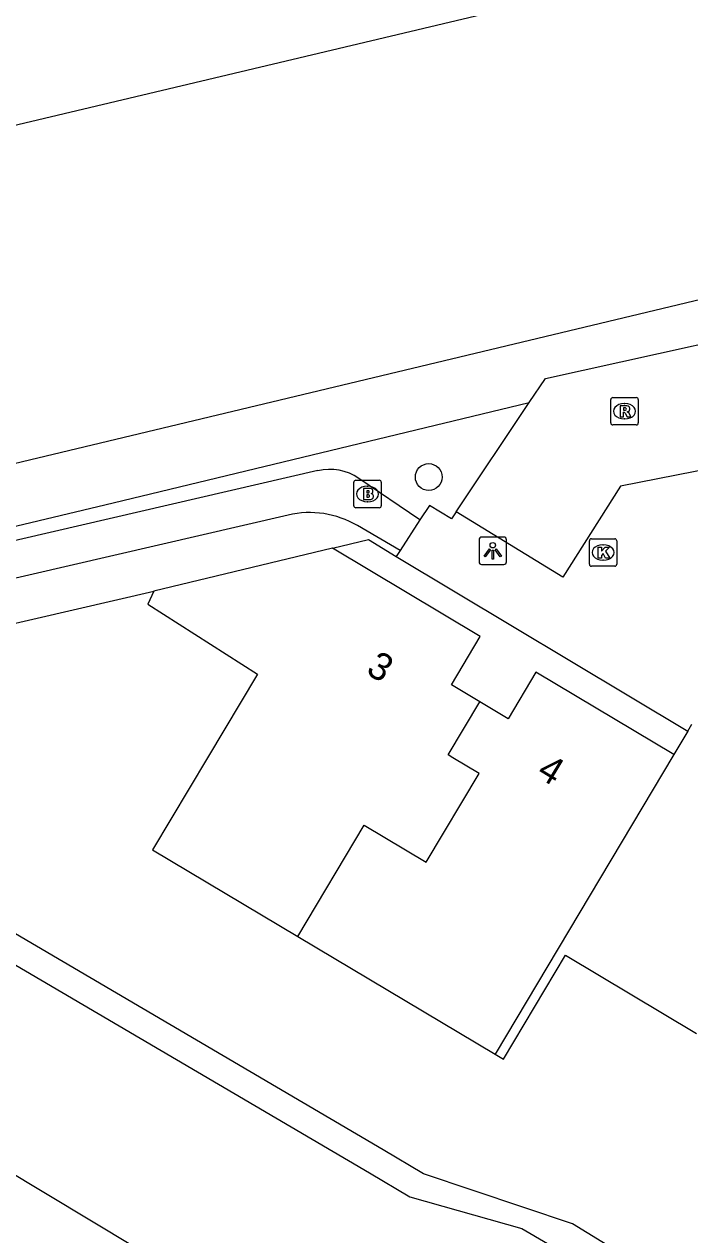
# Model space of a CAD drawing. Extents: x 158461 to 159795, y 387220 to 388672.
# Drawn here: x 159203.01 to 159227.26, y 388232.62 to 388276.72 of the extents above; entities that cross this region are included whole.
import ezdxf

# ---------------------------------------------------------------- set-up
doc = ezdxf.new("R2010")
doc.units = 0
for name, color, linetype in [('IMGEO_Boom', 7, 'Continuous'), ('IMGEO_Brandkraan', 7, 'Continuous'), ('IMGEO_Groenvoorziening', 7, 'Continuous'), ('IMGEO_Haag', 7, 'Continuous'), ('IMGEO_Kolk', 7, 'Continuous'), ('IMGEO_Lichtpunt', 7, 'Continuous'), ('IMGEO_Meer_plas_ven_vijver', 7, 'Continuous'), ('IMGEO_Pand', 7, 'Continuous'), ('IMGEO_Pand_nummerreeks', 7, 'Continuous'), ('IMGEO_Parkeervlak_open', 7, 'Continuous'), ('IMGEO_Rijbaan_lokaal_open', 7, 'Continuous'), ('IMGEO_Rioolput', 7, 'Continuous'), ('IMGEO_Voetpad_open', 7, 'Continuous')]:
    doc.layers.add(name, color=color, linetype=linetype)

msp = doc.modelspace()

# ---------------------------------------------------------------- linework, layer by layer
at = {"layer": 'IMGEO_Boom'}
msp.add_circle((159217.747, 388260.225), 0.489, dxfattribs=at)
at = {"layer": 'IMGEO_Brandkraan'}
for p, q in [((159215.016, 388259.181), (159215.016, 388260.033)), ((159215.091, 388260.107), (159215.943, 388260.107)), ((159215.504, 388259.887), (159215.529, 388259.887)), ((159216.017, 388260.033), (159216.017, 388259.181)), ((159215.943, 388259.107), (159215.091, 388259.107)), ((159215.527, 388259.327), (159215.502, 388259.327))]:
    msp.add_line(p, q, dxfattribs=at)
for points in [[(159215.016, 388259.181), (159215.016, 388260.033)], [(159215.091, 388260.107), (159215.943, 388260.107)], [(159215.364, 388259.807), (159215.364, 388259.407), (159215.577, 388259.407)], [(159215.595, 388259.807), (159215.364, 388259.807)], [(159216.017, 388260.033), (159216.017, 388259.181)], [(159215.543, 388259.726), (159215.489, 388259.726), (159215.489, 388259.65)], [(159215.489, 388259.65), (159215.542, 388259.65)], [(159215.551, 388259.574), (159215.489, 388259.574), (159215.489, 388259.493)], [(159215.489, 388259.493), (159215.551, 388259.493)], [(159215.943, 388259.107), (159215.091, 388259.107)]]:
    msp.add_lwpolyline(points, dxfattribs=at)
for centre, radius, start, end in [((159215.093, 388260.031), 0.0765, 91.552, 178.448), ((159215.093, 388260.031), 0.0765, 91.552, 178.448), ((159215.599, 388259.662), 0.145, 59.4692, 91.5367), ((159215.624, 388259.709), 0.0922, 285.5137, 58.1501), ((159215.941, 388260.031), 0.0765, 1.552, 88.448), ((159215.941, 388260.031), 0.0765, 1.552, 88.448), ((159215.544, 388259.688), 0.0379, 267.8285, 90.9355), ((159215.552, 388259.533), 0.0404, 269.8759, 90.5077), ((159215.583, 388259.658), 0.251, 268.6676, 293.5347), ((159215.629, 388259.517), 0.105, 301.3115, 78.989), ((159215.093, 388259.183), 0.0765, 181.552, 268.448), ((159215.093, 388259.183), 0.0765, 181.552, 268.448), ((159215.941, 388259.183), 0.0765, 271.552, 358.448), ((159215.941, 388259.183), 0.0765, 271.552, 358.448)]:
    msp.add_arc(centre, radius, start, end, dxfattribs=at)
for centre, major_axis, ratio, start_param, end_param in [((159215.503, 388259.607), (-0.387, 0.002), 0.722429, 4.712389, 7.853982), ((159215.528, 388259.607), (-0.39, 0.002), 0.717154, 1.570796, 4.712389)]:
    msp.add_ellipse(centre, major_axis=major_axis, ratio=ratio, start_param=start_param, end_param=end_param, dxfattribs=at)
at = {"layer": 'IMGEO_Groenvoorziening'}
msp.add_lwpolyline([(159182.602, 388253.259), (159191.845, 388255.847), (159206.244, 388259.282), (159221.41, 388262.938)], dxfattribs=at)
at = {"layer": 'IMGEO_Haag'}
for points in [[(159214.24, 388257.63), (159215.549, 388257.945), (159216.565, 388257.335)], [(159176.437, 388243.633), (159180.313, 388249.804), (159182.901, 388250.325), (159207.729, 388256.065)]]:
    msp.add_lwpolyline(points, dxfattribs=at)
at = {"layer": 'IMGEO_Kolk'}
for p, q in [((159223.597, 388257.048), (159223.597, 388257.9)), ((159223.672, 388257.974), (159224.524, 388257.974)), ((159224.085, 388257.754), (159224.11, 388257.754)), ((159224.598, 388257.9), (159224.598, 388257.048)), ((159224.108, 388257.194), (159224.083, 388257.194)), ((159224.524, 388256.974), (159223.672, 388256.974))]:
    msp.add_line(p, q, dxfattribs=at)
for points in [[(159223.597, 388257.048), (159223.597, 388257.9)], [(159223.672, 388257.974), (159224.524, 388257.974)], [(159223.918, 388257.674), (159224.041, 388257.674), (159224.041, 388257.523), (159224.171, 388257.674), (159224.335, 388257.674), (159224.189, 388257.523), (159224.342, 388257.274), (159224.19, 388257.274), (159224.105, 388257.438), (159224.041, 388257.371), (159224.041, 388257.274), (159223.918, 388257.274), (159223.918, 388257.674)], [(159224.598, 388257.9), (159224.598, 388257.048)], [(159224.524, 388256.974), (159223.672, 388256.974)]]:
    msp.add_lwpolyline(points, dxfattribs=at)
for centre, start, end in [((159223.674, 388257.898), 91.552, 178.448), ((159223.674, 388257.898), 91.552, 178.448), ((159224.522, 388257.898), 1.552, 88.448), ((159224.522, 388257.898), 1.552, 88.448), ((159223.674, 388257.05), 181.552, 268.448), ((159223.674, 388257.05), 181.552, 268.448), ((159224.522, 388257.05), 271.552, 358.448), ((159224.522, 388257.05), 271.552, 358.448)]:
    msp.add_arc(centre, 0.0765, start, end, dxfattribs=at)
for centre, major_axis, ratio, start_param, end_param in [((159224.084, 388257.474), (-0.387, 0.002), 0.722429, 4.712389, 7.853982), ((159224.109, 388257.474), (-0.39, 0.002), 0.717154, 1.570796, 4.712389)]:
    msp.add_ellipse(centre, major_axis=major_axis, ratio=ratio, start_param=start_param, end_param=end_param, dxfattribs=at)
at = {"layer": 'IMGEO_Lichtpunt'}
for p, q in [((159220.482, 388258.037), (159219.674, 388258.037)), ((159220.482, 388258.037), (159219.674, 388258.037)), ((159219.58, 388257.942), (159219.58, 388257.135)), ((159219.58, 388257.942), (159219.58, 388257.135)), ((159220.576, 388257.135), (159220.576, 388257.942)), ((159220.576, 388257.135), (159220.576, 388257.942)), ((159219.674, 388257.041), (159220.482, 388257.041)), ((159219.674, 388257.041), (159220.482, 388257.041))]:
    msp.add_line(p, q, dxfattribs=at)
for points in [[(159219.954, 388257.606), (159219.993, 388257.578), (159219.805, 388257.316), (159219.767, 388257.343), (159219.954, 388257.606)], [(159220.166, 388257.578), (159220.204, 388257.605), (159220.391, 388257.343), (159220.352, 388257.315), (159220.166, 388257.578)], [(159220.056, 388257.558), (159220.103, 388257.558), (159220.103, 388257.236), (159220.056, 388257.236), (159220.056, 388257.558)]]:
    msp.add_lwpolyline(points, dxfattribs=at)
msp.add_circle((159220.079, 388257.74), 0.0994, dxfattribs=at)
for centre, start, end in [((159219.674, 388257.942), 90, 180), ((159219.674, 388257.942), 90, 180), ((159220.482, 388257.942), 0, 90), ((159220.482, 388257.942), 0, 90), ((159219.674, 388257.135), 180, 270), ((159219.674, 388257.135), 180, 270), ((159220.482, 388257.135), 270, 0), ((159220.482, 388257.135), 270, 360)]:
    msp.add_arc(centre, 0.0946, start, end, dxfattribs=at)
at = {"layer": 'IMGEO_Meer_plas_ven_vijver'}
for points in [[(159140.521, 388258.292), (159180.077, 388267.596), (159197.291, 388271.77), (159226.366, 388278.68), (159240.151, 388282.002), (159242.599, 388282.559), (159246.527, 388283.452), (159247.324, 388283.633), (159258.387, 388286.258), (159271.765, 388289.496), (159286.393, 388292.914), (159340.502, 388305.946)], [(159254.646, 388273.156), (159249.974, 388271.978), (159249.385, 388271.836), (159245.461, 388270.891), (159243.582, 388270.438), (159228.828, 388266.972), (159196.084, 388259.134), (159182.716, 388255.974), (159146.612, 388247.495), (159136.359, 388245.036), (159127.281, 388242.872)]]:
    msp.add_lwpolyline(points, dxfattribs=at)
at = {"layer": 'IMGEO_Pand'}
for points in [[(159214.24, 388257.63), (159207.729, 388256.065)], [(159219.605, 388252.035), (159218.573, 388252.651), (159219.625, 388254.414), (159214.24, 388257.63)], [(159207.729, 388256.065), (159207.515, 388255.594), (159211.503, 388253.046), (159209.684, 388250), (159207.681, 388246.645), (159212.981, 388243.48)], [(159226.674, 388250.119), (159221.651, 388253.119), (159220.636, 388251.419), (159219.605, 388252.035)], [(159212.981, 388243.48), (159215.388, 388247.539), (159217.652, 388246.187), (159219.587, 388249.428), (159218.629, 388250), (159218.453, 388250.105), (159219.605, 388252.035)], [(159227.179, 388250.965), (159226.674, 388250.119)], [(159227.179, 388250.965), (159227.333, 388251.223)], [(159226.674, 388250.119), (159220.161, 388239.193)], [(159212.981, 388243.48), (159220.161, 388239.193)], [(159220.161, 388239.193), (159220.469, 388239.009), (159222.732, 388242.798), (159227.503, 388239.949)], [(159207.079, 388232.135), (159202.168, 388235.095)]]:
    msp.add_lwpolyline(points, dxfattribs=at)
at = {"layer": 'IMGEO_Parkeervlak_open'}
for points in [[(159221.41, 388262.938), (159221.995, 388263.812), (159232.87, 388266.219)], [(159218.748, 388258.959), (159221.41, 388262.938)]]:
    msp.add_lwpolyline(points, dxfattribs=at)
at = {"layer": 'IMGEO_Rijbaan_lokaal_open'}
for points in [[(159236.491, 388258.747), (159232.146, 388261.355), (159224.731, 388259.892), (159222.626, 388256.578), (159218.748, 388258.959)], [(159218.748, 388258.959), (159218.574, 388258.699), (159217.771, 388259.193), (159217.425, 388258.66)], [(159217.425, 388258.66), (159216.702, 388257.546)], [(159216.702, 388257.546), (159216.565, 388257.335)], [(159216.565, 388257.335), (159227.179, 388250.965)]]:
    msp.add_lwpolyline(points, dxfattribs=at)
at = {"layer": 'IMGEO_Rioolput'}
for p, q in [((159224.379, 388262.197), (159224.379, 388263.049)), ((159224.454, 388263.123), (159225.306, 388263.123)), ((159224.867, 388262.903), (159224.892, 388262.903)), ((159225.38, 388263.049), (159225.38, 388262.197)), ((159225.306, 388262.123), (159224.454, 388262.123)), ((159224.89, 388262.343), (159224.865, 388262.343))]:
    msp.add_line(p, q, dxfattribs=at)
for points in [[(159224.379, 388262.197), (159224.379, 388263.049)], [(159224.454, 388263.123), (159225.306, 388263.123)], [(159225.38, 388263.049), (159225.38, 388262.197)], [(159224.968, 388262.821), (159224.716, 388262.823), (159224.716, 388262.423)], [(159224.716, 388262.423), (159224.84, 388262.423), (159224.84, 388262.585), (159224.851, 388262.585)], [(159224.894, 388262.742), (159224.84, 388262.742), (159224.84, 388262.661)], [(159224.84, 388262.661), (159224.892, 388262.661)], [(159224.898, 388262.556), (159224.969, 388262.423), (159225.109, 388262.423), (159225.044, 388262.549)], [(159225.306, 388262.123), (159224.454, 388262.123)]]:
    msp.add_lwpolyline(points, dxfattribs=at)
for centre, radius, start, end in [((159224.456, 388263.047), 0.0765, 91.552, 178.448), ((159224.456, 388263.047), 0.0765, 91.552, 178.448), ((159225.304, 388263.047), 0.0765, 1.552, 88.448), ((159225.304, 388263.047), 0.0765, 1.552, 88.448), ((159224.85, 388262.532), 0.0533, 26.0293, 88.6989), ((159224.876, 388262.85), 0.19, 274.7715, 282.9687), ((159224.9, 388262.646), 0.0964, 77.0061, 93.1865), ((159224.914, 388262.703), 0.0378, 276.6634, 79.6772), ((159224.967, 388262.711), 0.109, 350.3612, 89.416), ((159224.965, 388262.711), 0.112, 277.5842, 350.9817), ((159224.949, 388262.496), 0.108, 29.5134, 73.7905), ((159224.456, 388262.199), 0.0765, 181.552, 268.448), ((159224.456, 388262.199), 0.0765, 181.552, 268.448), ((159225.304, 388262.199), 0.0765, 271.552, 358.448), ((159225.304, 388262.199), 0.0765, 271.552, 358.448)]:
    msp.add_arc(centre, radius, start, end, dxfattribs=at)
for centre, major_axis, ratio, start_param, end_param in [((159224.866, 388262.623), (-0.387, 0.002), 0.722429, 4.712389, 7.853982), ((159224.891, 388262.623), (-0.39, 0.002), 0.717154, 1.570796, 4.712389)]:
    msp.add_ellipse(centre, major_axis=major_axis, ratio=ratio, start_param=start_param, end_param=end_param, dxfattribs=at)
at = {"layer": 'IMGEO_Voetpad_open'}
for points in [[(159213.702, 388260.458), (159182.602, 388253.259)], [(159217.425, 388258.66), (159215.201, 388260.176)], [(159212.627, 388258.841), (159179.385, 388251.147), (159176.026, 388250.369), (159175.327, 388250), (159170.713, 388245.003), (159170.891, 388244.839), (159168.859, 388242.679), (159167.947, 388241.642)], [(159216.702, 388257.546), (159215.149, 388258.456)], [(159241.079, 388222.534), (159234.676, 388226.459), (159234.402, 388226.011), (159228.547, 388229.6), (159222.985, 388233.009), (159217.557, 388234.838), (159216.088, 388235.717), (159198.584, 388245.986), (159198.106, 388245.131), (159215.587, 388234.878), (159217.055, 388234), (159221.139, 388232.842), (159224.59, 388230.833)]]:
    msp.add_lwpolyline(points, dxfattribs=at)
for centre, radius, start, end in [((159214.13, 388258.606), 1.9, 55.685, 103.0065), ((159213.406, 388255.491), 3.439, 59.5496, 103.0912)]:
    msp.add_arc(centre, radius, start, end, dxfattribs=at)

# ---------------------------------------------------------------- texts
at = {"layer": 'IMGEO_Pand_nummerreeks'}
for s, rotation, p in [('3', 328.8655, (159215.416, 388253.087)), ('4', 328.8651, (159221.634, 388249.331))]:
    msp.add_text(s, height=1, rotation=rotation, dxfattribs=at).set_placement(p)

doc.saveas('drawing.dxf')
